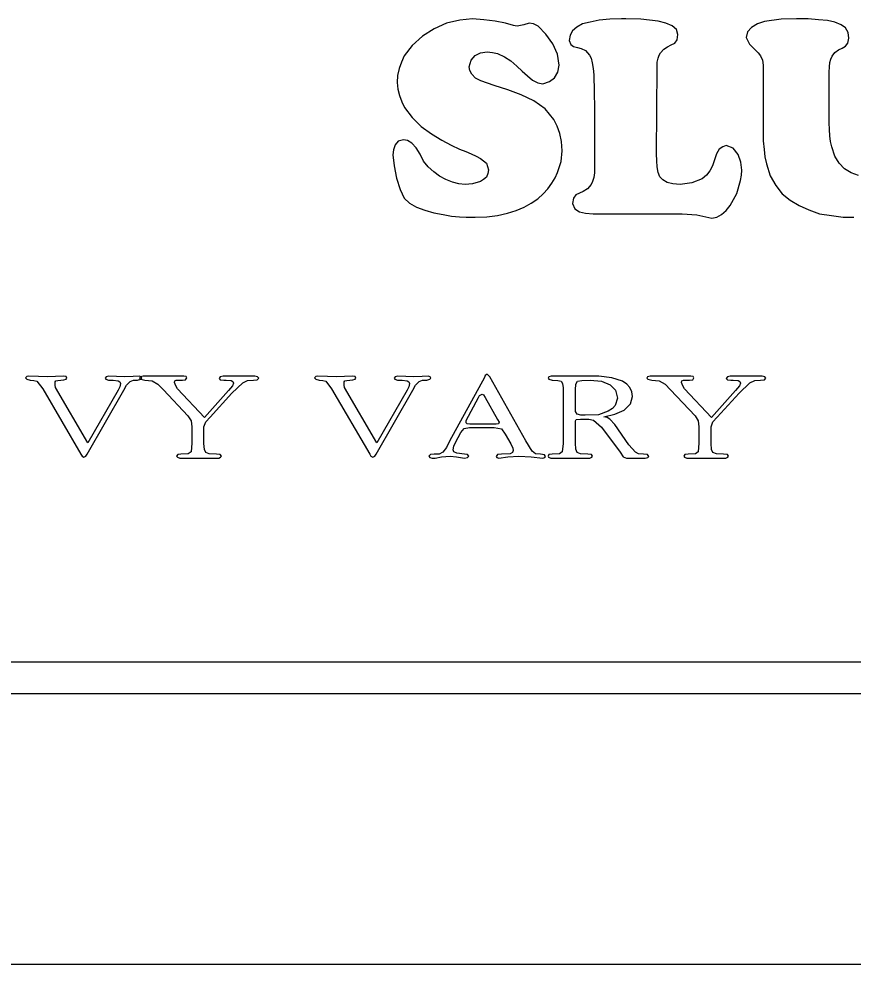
# Model space of a CAD drawing. Extents: x -866693 to -866303, y -1041966 to -1040244.
# Drawn here: x -866384.41 to -866375.56, y -1041642.86 to -1041632.84 of the extents above; entities that cross this region are included whole.
import ezdxf

# ---------------------------------------------------------------- set-up
doc = ezdxf.new("R2010")
doc.units = 0
doc.layers.add('Tabulka', color=7, linetype='Continuous')

msp = doc.modelspace()

# ---------------------------------------------------------------- linework, layer by layer
at = {"layer": 'Tabulka'}
for p, q in [((-866366.718, -1041639.662), (-866404.081, -1041639.662)), ((-866404.081, -1041639.993), (-866366.718, -1041639.993)), ((-866431.466, -1041642.862), (-866338.717, -1041642.862))]:
    msp.add_line(p, q, dxfattribs=at)
for points in [[(-866378.744, -1041633.107), (-866378.819, -1041633.004), (-866378.901, -1041632.921), (-866378.951, -1041632.896), (-866378.996, -1041632.888), (-866379.054, -1041632.904), (-866379.124, -1041632.921), (-866379.145, -1041632.917), (-866379.161, -1041632.913), (-866379.248, -1041632.888), (-866379.356, -1041632.867), (-866379.475, -1041632.851), (-866379.595, -1041632.842), (-866379.731, -1041632.855), (-866379.872, -1041632.888), (-866380.004, -1041632.946), (-866380.128, -1041633.024), (-866380.235, -1041633.123), (-866380.322, -1041633.235), (-866380.351, -1041633.301), (-866380.376, -1041633.367), (-866380.392, -1041633.441), (-866380.396, -1041633.516)], [(-866375.503, -1041634.503), (-866375.581, -1041634.474), (-866375.651, -1041634.432), (-866375.709, -1041634.37), (-866375.754, -1041634.296), (-866375.787, -1041634.197), (-866375.8, -1041634.143), (-866375.808, -1041634.081), (-866375.812, -1041634.015), (-866375.816, -1041633.945), (-866375.816, -1041633.408), (-866375.812, -1041633.35), (-866375.808, -1041633.305), (-866375.796, -1041633.268), (-866375.783, -1041633.239), (-866375.754, -1041633.198), (-866375.717, -1041633.169), (-866375.676, -1041633.152), (-866375.643, -1041633.132), (-866375.618, -1041633.099), (-866375.606, -1041633.045), (-866375.614, -1041632.987), (-866375.643, -1041632.937), (-866375.688, -1041632.904), (-866375.754, -1041632.876), (-866375.833, -1041632.859), (-866375.928, -1041632.851), (-866376.039, -1041632.842), (-866376.163, -1041632.842), (-866376.324, -1041632.847), (-866376.502, -1041632.871), (-866376.576, -1041632.896), (-866376.638, -1041632.933), (-866376.68, -1041632.979), (-866376.696, -1041633.041)], [(-866380.396, -1041633.516), (-866380.388, -1041633.586), (-866380.371, -1041633.656), (-866380.347, -1041633.722), (-866380.318, -1041633.78), (-866380.235, -1041633.887), (-866380.14, -1041633.982), (-866380.033, -1041634.061), (-866379.921, -1041634.127), (-866379.822, -1041634.18), (-866379.735, -1041634.222), (-866379.669, -1041634.247), (-866379.612, -1041634.271), (-866379.558, -1041634.296), (-866379.512, -1041634.321), (-866379.45, -1041634.37), (-866379.426, -1041634.441), (-866379.434, -1041634.482), (-866379.45, -1041634.519), (-866379.479, -1041634.544), (-866379.512, -1041634.565), (-866379.595, -1041634.589), (-866379.673, -1041634.598), (-866379.74, -1041634.589), (-866379.81, -1041634.573), (-866379.88, -1041634.544), (-866379.946, -1041634.511), (-866380.008, -1041634.465), (-866380.066, -1041634.412), (-866380.115, -1041634.35), (-866380.153, -1041634.275), (-866380.194, -1041634.209), (-866380.239, -1041634.16), (-866380.285, -1041634.131), (-866380.33, -1041634.123), (-866380.384, -1041634.139), (-866380.417, -1041634.176), (-866380.433, -1041634.23), (-866380.442, -1041634.284), (-866380.429, -1041634.399), (-866380.404, -1041634.531), (-866380.363, -1041634.651), (-866380.322, -1041634.742), (-866380.264, -1041634.796), (-866380.19, -1041634.837), (-866380.103, -1041634.87), (-866380.008, -1041634.899), (-866379.909, -1041634.916), (-866379.818, -1041634.932), (-866379.735, -1041634.94), (-866379.665, -1041634.944), (-866379.616, -1041634.944), (-866379.57, -1041634.944), (-866379.446, -1041634.94), (-866379.331, -1041634.928), (-866379.227, -1041634.903), (-866379.133, -1041634.874), (-866379.05, -1041634.837), (-866378.976, -1041634.796), (-866378.905, -1041634.75), (-866378.848, -1041634.697), (-866378.798, -1041634.643), (-866378.757, -1041634.585), (-866378.72, -1041634.527), (-866378.695, -1041634.47), (-866378.658, -1041634.354), (-866378.645, -1041634.242), (-866378.653, -1041634.143), (-866378.67, -1041634.057), (-866378.699, -1041633.978), (-866378.736, -1041633.908), (-866378.827, -1041633.796), (-866378.947, -1041633.71), (-866379.079, -1041633.648), (-866379.223, -1041633.594), (-866379.368, -1041633.549), (-866379.508, -1041633.499), (-866379.566, -1041633.47), (-866379.603, -1041633.429), (-866379.624, -1041633.388), (-866379.632, -1041633.35), (-866379.612, -1041633.28), (-866379.57, -1041633.231), (-866379.512, -1041633.202), (-866379.442, -1041633.193), (-866379.384, -1041633.198), (-866379.331, -1041633.21), (-866379.256, -1041633.243), (-866379.19, -1041633.288), (-866379.128, -1041633.342), (-866379.071, -1041633.396), (-866379.013, -1041633.445), (-866378.959, -1041633.491), (-866378.905, -1041633.52), (-866378.852, -1041633.532), (-866378.781, -1041633.507), (-866378.728, -1041633.466), (-866378.691, -1041633.408), (-866378.678, -1041633.334), (-866378.695, -1041633.218), (-866378.744, -1041633.107)], [(-866376.696, -1041633.041), (-866376.659, -1041633.111), (-866376.601, -1041633.169), (-866376.568, -1041633.202), (-866376.543, -1041633.235), (-866376.523, -1041633.28), (-866376.514, -1041633.334)], [(-866376.514, -1041633.334), (-866376.514, -1041634.036), (-866376.514, -1041634.135), (-866376.506, -1041634.226), (-866376.498, -1041634.304), (-866376.481, -1041634.379), (-866376.44, -1041634.507), (-866376.382, -1041634.61), (-866376.312, -1041634.697), (-866376.229, -1041634.763), (-866376.134, -1041634.821), (-866376.031, -1041634.866), (-866375.916, -1041634.907), (-866375.792, -1041634.928), (-866375.668, -1041634.944), (-866375.552, -1041634.944)]]:
    msp.add_lwpolyline(points, dxfattribs=at)
for points in [[(-866378.311, -1041633.437), (-866378.307, -1041633.615), (-866378.302, -1041633.792), (-866378.302, -1041633.97), (-866378.302, -1041634.152), (-866378.302, -1041634.284), (-866378.302, -1041634.412), (-866378.302, -1041634.474), (-866378.311, -1041634.523), (-866378.323, -1041634.565), (-866378.34, -1041634.598), (-866378.377, -1041634.643), (-866378.422, -1041634.672), (-866378.464, -1041634.688), (-866378.501, -1041634.709), (-866378.525, -1041634.742), (-866378.538, -1041634.8), (-866378.513, -1041634.854), (-866378.464, -1041634.887), (-866378.397, -1041634.903), (-866378.319, -1041634.907), (-866377.373, -1041634.907), (-866377.22, -1041634.92), (-866377.059, -1041634.953), (-866377.006, -1041634.944), (-866376.956, -1041634.916), (-866376.907, -1041634.874), (-866376.865, -1041634.821), (-866376.795, -1041634.693), (-866376.754, -1041634.556), (-866376.746, -1041634.498), (-866376.741, -1041634.445), (-866376.75, -1041634.362), (-866376.779, -1041634.28), (-866376.832, -1041634.214), (-866376.907, -1041634.185), (-866376.944, -1041634.197), (-866376.981, -1041634.222), (-866377.01, -1041634.271), (-866377.031, -1041634.337), (-866377.051, -1041634.399), (-866377.08, -1041634.453), (-866377.117, -1041634.498), (-866377.163, -1041634.536), (-866377.27, -1041634.581), (-866377.394, -1041634.598), (-866377.472, -1041634.589), (-866377.534, -1041634.577), (-866377.58, -1041634.548), (-866377.609, -1041634.515), (-866377.629, -1041634.47), (-866377.638, -1041634.412), (-866377.642, -1041634.346), (-866377.646, -1041634.271), (-866377.638, -1041633.355), (-866377.638, -1041633.301), (-866377.629, -1041633.26), (-866377.617, -1041633.227), (-866377.605, -1041633.202), (-866377.567, -1041633.165), (-866377.53, -1041633.14), (-866377.489, -1041633.119), (-866377.452, -1041633.099), (-866377.427, -1041633.065), (-866377.419, -1041633.008), (-866377.435, -1041632.954), (-866377.481, -1041632.917), (-866377.547, -1041632.888), (-866377.629, -1041632.867), (-866377.811, -1041632.847), (-866377.972, -1041632.842), (-866377.997, -1041632.842), (-866378.018, -1041632.842), (-866378.141, -1041632.847), (-866378.253, -1041632.855), (-866378.348, -1041632.876), (-866378.43, -1041632.896), (-866378.492, -1041632.929), (-866378.538, -1041632.97), (-866378.563, -1041633.016), (-866378.571, -1041633.07), (-866378.554, -1041633.115), (-866378.525, -1041633.136), (-866378.484, -1041633.144), (-866378.443, -1041633.156), (-866378.397, -1041633.177), (-866378.356, -1041633.227), (-866378.34, -1041633.26), (-866378.327, -1041633.309), (-866378.319, -1041633.367)], [(-866378.823, -1041637.48), (-866378.835, -1041637.464), (-866378.876, -1041637.455), (-866378.93, -1041637.451), (-866378.963, -1041637.426), (-866379.033, -1041637.315), (-866379.413, -1041636.638), (-866379.442, -1041636.609), (-866379.463, -1041636.621), (-866379.471, -1041636.642), (-866379.839, -1041637.319), (-866379.872, -1041637.385), (-866379.913, -1041637.435), (-866379.95, -1041637.455), (-866380.004, -1041637.455), (-866380.041, -1041637.459), (-866380.058, -1041637.476), (-866380.049, -1041637.492), (-866380.025, -1041637.497), (-866379.991, -1041637.497), (-866379.925, -1041637.484), (-866379.835, -1041637.476), (-866379.768, -1041637.484), (-866379.682, -1041637.497), (-866379.649, -1041637.492), (-866379.636, -1041637.476), (-866379.649, -1041637.459), (-866379.682, -1041637.455), (-866379.764, -1041637.447), (-866379.793, -1041637.431), (-866379.802, -1041637.41), (-866379.793, -1041637.373), (-866379.777, -1041637.331), (-866379.719, -1041637.228), (-866379.686, -1041637.183), (-866379.628, -1041637.174), (-866379.368, -1041637.174), (-866379.289, -1041637.187), (-866379.252, -1041637.245), (-866379.19, -1041637.348), (-866379.17, -1041637.393), (-866379.166, -1041637.418), (-866379.174, -1041637.439), (-866379.199, -1041637.451), (-866379.289, -1041637.455), (-866379.331, -1041637.459), (-866379.347, -1041637.48), (-866379.339, -1041637.492), (-866379.318, -1041637.497), (-866379.223, -1041637.484), (-866379.104, -1041637.476), (-866378.976, -1041637.484), (-866378.852, -1041637.497), (-866378.831, -1041637.492)], [(-866383.101, -1041636.65), (-866383.109, -1041636.638), (-866383.13, -1041636.629), (-866383.196, -1041636.633), (-866383.287, -1041636.638), (-866383.37, -1041636.633), (-866383.452, -1041636.629), (-866383.481, -1041636.638), (-866383.493, -1041636.65), (-866383.485, -1041636.662), (-866383.456, -1041636.671), (-866383.407, -1041636.671), (-866383.353, -1041636.679), (-866383.336, -1041636.691), (-866383.328, -1041636.708), (-866383.336, -1041636.741), (-866383.353, -1041636.778), (-866383.675, -1041637.336), (-866384.018, -1041636.749), (-866384.022, -1041636.724), (-866384.022, -1041636.691), (-866384.014, -1041636.679), (-866383.993, -1041636.675), (-866383.931, -1041636.667), (-866383.906, -1041636.662), (-866383.898, -1041636.65), (-866383.906, -1041636.633), (-866383.931, -1041636.629), (-866384.018, -1041636.633), (-866384.1, -1041636.638), (-866384.2, -1041636.633), (-866384.299, -1041636.629), (-866384.323, -1041636.633), (-866384.336, -1041636.646), (-866384.323, -1041636.662), (-866384.286, -1041636.671), (-866384.249, -1041636.675), (-866384.216, -1041636.683), (-866384.154, -1041636.762), (-866383.749, -1041637.455), (-866383.737, -1041637.476), (-866383.716, -1041637.488), (-866383.696, -1041637.476), (-866383.683, -1041637.455), (-866383.295, -1041636.778), (-866383.266, -1041636.724), (-866383.225, -1041636.687), (-866383.192, -1041636.671), (-866383.147, -1041636.671), (-866383.113, -1041636.662)], [(-866381.862, -1041636.65), (-866381.875, -1041636.638), (-866381.904, -1041636.629), (-866381.99, -1041636.629), (-866382.073, -1041636.629), (-866382.155, -1041636.629), (-866382.242, -1041636.629), (-866382.271, -1041636.638), (-866382.283, -1041636.654), (-866382.271, -1041636.667), (-866382.234, -1041636.671), (-866382.209, -1041636.671), (-866382.155, -1041636.675), (-866382.139, -1041636.687), (-866382.131, -1041636.704), (-866382.143, -1041636.733), (-866382.184, -1041636.782), (-866382.44, -1041637.067), (-866382.725, -1041636.762), (-866382.742, -1041636.733), (-866382.758, -1041636.695), (-866382.754, -1041636.679), (-866382.738, -1041636.671), (-866382.672, -1041636.671), (-866382.639, -1041636.667), (-866382.626, -1041636.646), (-866382.634, -1041636.633), (-866382.659, -1041636.629), (-866382.791, -1041636.629), (-866382.919, -1041636.629), (-866383.002, -1041636.629), (-866383.089, -1041636.629), (-866383.118, -1041636.638), (-866383.126, -1041636.65), (-866383.113, -1041636.662), (-866383.072, -1041636.671), (-866382.994, -1041636.679), (-866382.932, -1041636.716), (-866382.874, -1041636.774), (-866382.614, -1041637.051), (-866382.581, -1041637.104), (-866382.573, -1041637.166), (-866382.573, -1041637.34), (-866382.581, -1041637.431), (-866382.61, -1041637.451), (-866382.688, -1041637.455), (-866382.721, -1041637.459), (-866382.734, -1041637.476), (-866382.725, -1041637.488), (-866382.701, -1041637.497), (-866382.614, -1041637.497), (-866382.494, -1041637.497), (-866382.407, -1041637.497), (-866382.288, -1041637.497), (-866382.267, -1041637.488), (-866382.259, -1041637.476), (-866382.271, -1041637.459), (-866382.312, -1041637.455), (-866382.387, -1041637.451), (-866382.424, -1041637.439), (-866382.44, -1041637.406), (-866382.444, -1041637.344), (-866382.444, -1041637.191), (-866382.444, -1041637.166), (-866382.424, -1041637.113), (-866382.378, -1041637.063), (-866382.147, -1041636.811), (-866382.032, -1041636.7), (-866381.982, -1041636.675), (-866381.92, -1041636.671), (-866381.879, -1041636.667)], [(-866380.037, -1041636.65), (-866380.045, -1041636.638), (-866380.066, -1041636.629), (-866380.132, -1041636.633), (-866380.223, -1041636.638), (-866380.305, -1041636.633), (-866380.388, -1041636.629), (-866380.417, -1041636.638), (-866380.429, -1041636.65), (-866380.421, -1041636.662), (-866380.392, -1041636.671), (-866380.343, -1041636.671), (-866380.289, -1041636.679), (-866380.272, -1041636.691), (-866380.264, -1041636.708), (-866380.272, -1041636.741), (-866380.289, -1041636.778), (-866380.611, -1041637.336), (-866380.954, -1041636.749), (-866380.958, -1041636.724), (-866380.958, -1041636.691), (-866380.95, -1041636.679), (-866380.929, -1041636.675), (-866380.867, -1041636.667), (-866380.842, -1041636.662), (-866380.834, -1041636.65), (-866380.842, -1041636.633), (-866380.867, -1041636.629), (-866380.954, -1041636.633), (-866381.036, -1041636.638), (-866381.135, -1041636.633), (-866381.235, -1041636.629), (-866381.259, -1041636.633), (-866381.272, -1041636.646), (-866381.259, -1041636.662), (-866381.222, -1041636.671), (-866381.185, -1041636.675), (-866381.152, -1041636.683), (-866381.09, -1041636.762), (-866380.685, -1041637.455), (-866380.673, -1041637.476), (-866380.652, -1041637.488), (-866380.632, -1041637.476), (-866380.619, -1041637.455), (-866380.231, -1041636.778), (-866380.202, -1041636.724), (-866380.161, -1041636.687), (-866380.128, -1041636.671), (-866380.082, -1041636.671), (-866380.049, -1041636.662)], [(-866377.728, -1041637.48), (-866377.741, -1041637.459), (-866377.782, -1041637.455), (-866377.836, -1041637.451), (-866377.869, -1041637.435), (-866377.939, -1041637.356), (-866378.088, -1041637.141), (-866378.141, -1041637.084), (-866378.17, -1041637.067), (-866378.203, -1041637.059), (-866378.088, -1041637.034), (-866377.989, -1041636.989), (-866377.923, -1041636.923), (-866377.902, -1041636.844), (-866377.906, -1041636.795), (-866377.927, -1041636.749), (-866377.96, -1041636.716), (-866378.005, -1041636.683), (-866378.121, -1041636.646), (-866378.257, -1041636.629), (-866378.393, -1041636.629), (-866378.579, -1041636.629), (-866378.658, -1041636.629), (-866378.761, -1041636.629), (-866378.786, -1041636.638), (-866378.794, -1041636.65), (-866378.786, -1041636.662), (-866378.753, -1041636.671), (-866378.691, -1041636.675), (-866378.658, -1041636.683), (-866378.641, -1041636.708), (-866378.637, -1041636.753), (-866378.637, -1041636.782), (-866378.637, -1041637.344), (-866378.645, -1041637.431), (-866378.674, -1041637.451), (-866378.753, -1041637.455), (-866378.786, -1041637.459), (-866378.794, -1041637.476), (-866378.79, -1041637.488), (-866378.765, -1041637.497), (-866378.674, -1041637.497), (-866378.558, -1041637.497), (-866378.472, -1041637.497), (-866378.352, -1041637.497), (-866378.331, -1041637.488), (-866378.323, -1041637.476), (-866378.335, -1041637.459), (-866378.373, -1041637.455), (-866378.451, -1041637.451), (-866378.488, -1041637.439), (-866378.501, -1041637.402), (-866378.505, -1041637.34), (-866378.505, -1041637.121), (-866378.505, -1041637.104), (-866378.497, -1041637.088), (-866378.451, -1041637.084), (-866378.364, -1041637.084), (-866378.315, -1041637.096), (-866378.228, -1041637.17), (-866378.03, -1041637.435), (-866378.001, -1041637.484), (-866377.964, -1041637.497), (-866377.766, -1041637.497), (-866377.737, -1041637.492)], [(-866378.059, -1041636.861), (-866378.084, -1041636.939), (-866378.112, -1041636.972), (-866378.158, -1041637.001), (-866378.261, -1041637.038), (-866378.402, -1041637.042), (-866378.447, -1041637.042), (-866378.488, -1041637.034), (-866378.505, -1041637.005), (-866378.505, -1041636.774), (-866378.501, -1041636.716), (-866378.484, -1041636.683), (-866378.439, -1041636.675), (-866378.348, -1041636.671), (-866378.228, -1041636.683), (-866378.137, -1041636.72), (-866378.079, -1041636.778)], [(-866376.485, -1041636.65), (-866376.498, -1041636.638), (-866376.527, -1041636.629), (-866376.613, -1041636.629), (-866376.696, -1041636.629), (-866376.779, -1041636.629), (-866376.865, -1041636.629), (-866376.894, -1041636.638), (-866376.907, -1041636.654), (-866376.894, -1041636.667), (-866376.857, -1041636.671), (-866376.832, -1041636.671), (-866376.779, -1041636.675), (-866376.762, -1041636.687), (-866376.754, -1041636.704), (-866376.766, -1041636.733), (-866376.808, -1041636.782), (-866377.064, -1041637.067), (-866377.349, -1041636.762), (-866377.365, -1041636.733), (-866377.382, -1041636.695), (-866377.377, -1041636.679), (-866377.361, -1041636.671), (-866377.295, -1041636.671), (-866377.262, -1041636.667), (-866377.249, -1041636.646), (-866377.258, -1041636.633), (-866377.282, -1041636.629), (-866377.415, -1041636.629), (-866377.543, -1041636.629), (-866377.625, -1041636.629), (-866377.712, -1041636.629), (-866377.741, -1041636.638), (-866377.749, -1041636.65), (-866377.737, -1041636.662), (-866377.695, -1041636.671), (-866377.617, -1041636.679), (-866377.555, -1041636.716), (-866377.497, -1041636.774), (-866377.237, -1041637.051), (-866377.204, -1041637.104), (-866377.196, -1041637.166), (-866377.196, -1041637.34), (-866377.204, -1041637.431), (-866377.233, -1041637.451), (-866377.311, -1041637.455), (-866377.344, -1041637.459), (-866377.357, -1041637.476), (-866377.349, -1041637.488), (-866377.324, -1041637.497), (-866377.237, -1041637.497), (-866377.117, -1041637.497), (-866377.031, -1041637.497), (-866376.911, -1041637.497), (-866376.89, -1041637.488), (-866376.882, -1041637.476), (-866376.894, -1041637.459), (-866376.936, -1041637.455), (-866377.01, -1041637.451), (-866377.047, -1041637.439), (-866377.064, -1041637.406), (-866377.068, -1041637.344), (-866377.068, -1041637.191), (-866377.068, -1041637.166), (-866377.047, -1041637.113), (-866377.002, -1041637.063), (-866376.77, -1041636.811), (-866376.655, -1041636.7), (-866376.605, -1041636.675), (-866376.543, -1041636.671), (-866376.502, -1041636.667)], [(-866379.314, -1041637.117), (-866379.322, -1041637.133), (-866379.347, -1041637.137), (-866379.372, -1041637.137), (-866379.595, -1041637.137), (-866379.624, -1041637.137), (-866379.653, -1041637.133), (-866379.665, -1041637.125), (-866379.665, -1041637.1), (-866379.533, -1041636.856), (-866379.521, -1041636.836), (-866379.496, -1041636.819), (-866379.479, -1041636.828), (-866379.463, -1041636.856), (-866379.331, -1041637.088)]]:
    msp.add_lwpolyline(points, close=True, dxfattribs=at)

doc.saveas('drawing.dxf')
